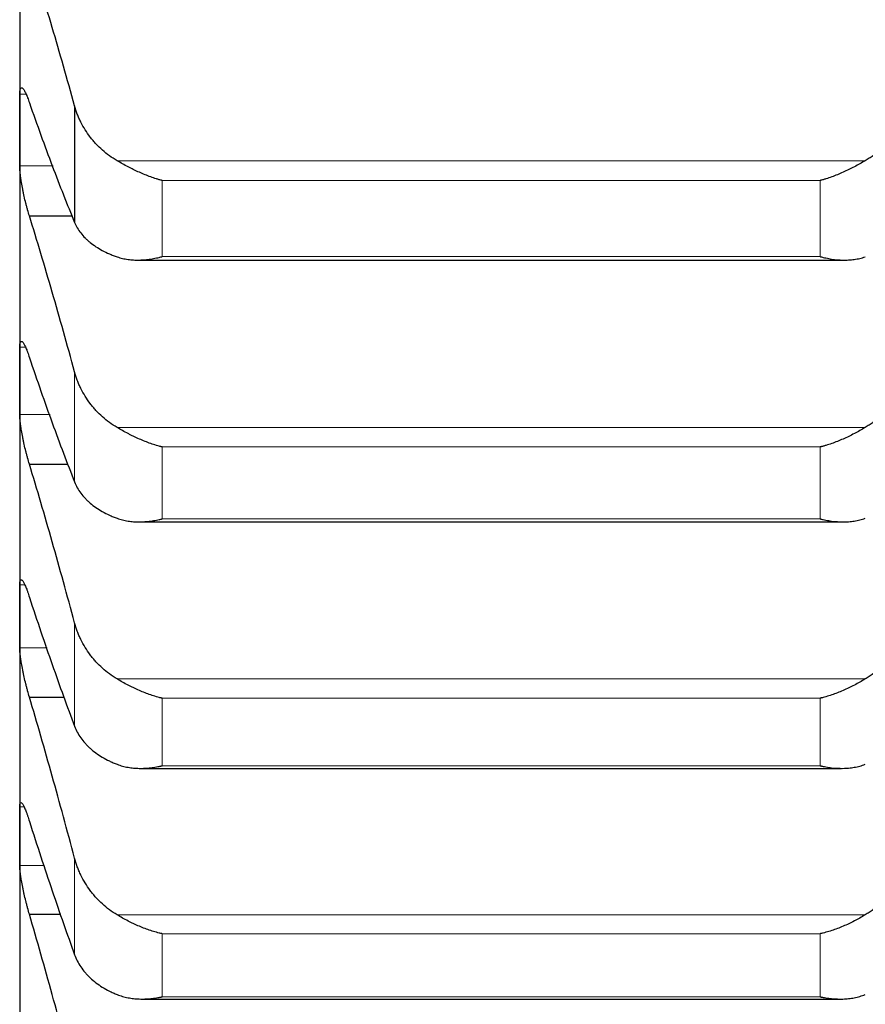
# Model space of a CAD drawing. Header units: inches. Extents: x 0 to 20790, y -12 to 14700.
# Tile 342 of 436: x 14115 to 14162, y 9417 to 9472. Entities that reach past the tile are written whole.
import ezdxf

# ---------------------------------------------------------------- set-up
doc = ezdxf.new("R2010")
doc.units = ezdxf.units.IN
doc.layers.add('1', color=7, linetype='Continuous', true_color=0xffffff)
doc.layers.add('254', color=7, linetype='Continuous', true_color=0xffffff)
doc.styles.add('latin_extended', font='simplex.shx')
doc.dimstyles.get("Standard").update_dxf_attribs({"dimtxt": 0.18, "dimasz": 0.18, "dimexe": 0.18, "dimexo": 0.0625, "dimgap": 0.09, "dimtad": 0, "dimtih": 1, "dimtoh": 1, "dimdec": 4, "dimzin": 0, "dimdsep": 46, "dimtxsty": 'Standard', "dimcen": 0.09, "dimadec": 0, "dimazin": 0, "dimtfac": 1, "dimtdec": 4, "dimtofl": 0, "dimtmove": 0, "dimatfit": 3, "dimfxl": 1, "dimtolj": 1, "dimtzin": 0, "dimarcsym": 0})

# ---------------------------------------------------------------- blocks, each defined once
blk = doc.blocks.new('_U5')
at = {"layer": '254', "color": 3, "linetype": 'Continuous', "lineweight": 13, "transparency": 16777216}
for p, q in [((14167.097, 9939.463), (14167.097, 8111.817)), ((14417.097, 9439.463), (14417.097, 8111.817)), ((14167.097, 8146.817), (13002.826, 8146.817)), ((14044.597, 8146.817), (13922.097, 8146.817)), ((14417.097, 8146.817), (14167.097, 8146.817)), ((14539.597, 8146.817), (14662.097, 8146.817))]:
    blk.add_line(p, q, dxfattribs=at)
at = {"layer": '254', "color": 3, "transparency": 16777216}
for points in [[(14044.597, 8126.4), (14044.597, 8167.233), (14167.097, 8146.817)], [(14539.597, 8167.233), (14539.597, 8126.4), (14417.097, 8146.817)]]:
    blk.add_solid(points, dxfattribs=at)
at = {"layer": 'Defpoints', "color": 0, "transparency": 16777216}
for p in [(14167.097, 9974.463), (14417.097, 9474.463), (14167.097, 8146.817)]:
    blk.add_point(p, dxfattribs=at)
at = {"layer": '254', "color": 2, "lineweight": 13, "transparency": 16777216, "insert": (13064.076, 8330.567), "char_height": 122.5, "attachment_point": 1, "style": 'latin_extended'}
blk.add_mtext('\\A1;250', dxfattribs=at)
blk = doc.blocks.new('_U6')
at = {"layer": '254', "color": 3, "linetype": 'Continuous', "lineweight": 13, "transparency": 16777216}
for p, q in [((14007.097, 9939.463), (14007.097, 8391.817)), ((14167.095, 9649.526), (14167.095, 8391.817)), ((14007.097, 8426.817), (12939.597, 8426.817)), ((13884.597, 8426.817), (13762.097, 8426.817)), ((14167.095, 8426.817), (14007.097, 8426.817)), ((14289.595, 8426.817), (14412.095, 8426.817))]:
    blk.add_line(p, q, dxfattribs=at)
at = {"layer": '254', "color": 3, "transparency": 16777216}
for points in [[(13884.597, 8406.4), (13884.597, 8447.233), (14007.097, 8426.817)], [(14289.595, 8447.233), (14289.595, 8406.4), (14167.095, 8426.817)]]:
    blk.add_solid(points, dxfattribs=at)
at = {"layer": 'Defpoints', "color": 0, "transparency": 16777216}
for p in [(14007.097, 9974.463), (14167.095, 9684.526), (14007.097, 8426.817)]:
    blk.add_point(p, dxfattribs=at)
at = {"layer": '254', "color": 2, "lineweight": 13, "transparency": 16777216, "insert": (13000.847, 8814.733), "char_height": 122.5, "attachment_point": 1, "style": 'latin_extended'}
blk.add_mtext('\\A1;\\C2;Flywheel\\P\\C2;90-240', dxfattribs=at)

msp = doc.modelspace()

# ---------------------------------------------------------------- linework, layer by layer
at = {"layer": '1', "color": 2, "linetype": 'Continuous', "lineweight": 25}
for p, q in [((14115.097, 9480.219), (14115.097, 9465.572)), ((14118.123, 9466.906), (14118.123, 9460.475)), ((14115.097, 9465.572), (14115.097, 9451.74)), ((14115.635, 9460.831), (14117.989, 9460.831)), ((14121.604, 9458.397), (14160.583, 9458.397)), ((14115.097, 9451.74), (14115.097, 9438.744)), ((14115.635, 9447.136), (14117.767, 9447.136)), ((14121.677, 9443.95), (14160.497, 9443.95)), ((14115.097, 9438.744), (14115.097, 9426.607)), ((14115.635, 9434.284), (14117.561, 9434.284)), ((14121.761, 9430.351), (14160.41, 9430.351)), ((14115.097, 9426.607), (14115.097, 9415.347)), ((14115.635, 9422.298), (14117.369, 9422.298)), ((14121.847, 9417.622), (14160.322, 9417.622))]:
    msp.add_line(p, q, dxfattribs=at)
at = {"layer": '1', "color": 110, "linetype": 'Continuous', "lineweight": 13}
for p, q in [((14115.1, 9467.542), (14115.449, 9467.542)), ((14120.466, 9463.878), (14161.729, 9463.878)), ((14115.1, 9463.602), (14116.942, 9463.602)), ((14122.953, 9462.785), (14159.241, 9462.785)), ((14122.953, 9462.785), (14122.953, 9458.586)), ((14159.241, 9462.785), (14159.241, 9458.586)), ((14122.953, 9458.586), (14159.241, 9458.586)), ((14115.1, 9453.595), (14115.409, 9453.595)), ((14118.123, 9452.226), (14118.123, 9446.153)), ((14115.1, 9449.884), (14116.769, 9449.884)), ((14120.466, 9449.159), (14161.729, 9449.159)), ((14122.953, 9448.082), (14159.241, 9448.082)), ((14122.953, 9448.082), (14122.953, 9444.116)), ((14159.241, 9448.082), (14159.241, 9444.116)), ((14122.953, 9444.116), (14159.241, 9444.116)), ((14115.1, 9440.483), (14115.373, 9440.483)), ((14118.123, 9438.382), (14118.123, 9432.676)), ((14115.1, 9437.006), (14116.608, 9437.006)), ((14120.466, 9435.282), (14161.729, 9435.282)), ((14122.953, 9434.222), (14159.241, 9434.222)), ((14122.953, 9434.222), (14122.953, 9430.496)), ((14159.241, 9434.222), (14159.241, 9430.496)), ((14122.953, 9430.496), (14159.241, 9430.496)), ((14115.1, 9428.225), (14115.341, 9428.225)), ((14118.123, 9425.397), (14118.123, 9420.068)), ((14115.1, 9424.989), (14116.457, 9424.989)), ((14120.466, 9422.268), (14161.729, 9422.268)), ((14122.953, 9421.227), (14159.241, 9421.227)), ((14122.953, 9421.227), (14122.953, 9417.747)), ((14159.241, 9421.227), (14159.241, 9417.747)), ((14122.953, 9417.747), (14159.241, 9417.747))]:
    msp.add_line(p, q, dxfattribs=at)
at = {"layer": '1', "color": 2, "linetype": 'Continuous', "lineweight": 25}
for points in [[(14118.123, 9466.906), (14117.92, 9467.646), (14117.51, 9469.108), (14116.891, 9471.246), (14116.266, 9473.33), (14115.846, 9474.682), (14115.635, 9475.35)], [(14115.097, 9465.572), (14115.097, 9466.228), (14115.098, 9466.885), (14115.1, 9467.542)], [(14115.635, 9467.063), (14115.846, 9466.457), (14116.266, 9465.275), (14116.891, 9463.585), (14117.51, 9461.98), (14117.92, 9460.967), (14118.123, 9460.475)], [(14115.1, 9463.602), (14115.098, 9464.259), (14115.097, 9464.915), (14115.097, 9465.572)], [(14118.123, 9452.226), (14117.92, 9452.977), (14117.51, 9454.461), (14116.891, 9456.638), (14116.266, 9458.764), (14115.846, 9460.148), (14115.635, 9460.831)], [(14115.097, 9451.74), (14115.097, 9452.358), (14115.098, 9452.977), (14115.1, 9453.595)], [(14115.635, 9453.006), (14115.846, 9452.38), (14116.266, 9451.157), (14116.891, 9449.403), (14117.51, 9447.73), (14117.92, 9446.669), (14118.123, 9446.153)], [(14115.1, 9449.884), (14115.098, 9450.503), (14115.097, 9451.121), (14115.097, 9451.74)], [(14118.123, 9438.382), (14117.92, 9439.142), (14117.51, 9440.647), (14116.891, 9442.859), (14116.266, 9445.024), (14115.846, 9446.437), (14115.635, 9447.136)], [(14115.097, 9438.744), (14115.097, 9439.324), (14115.098, 9439.903), (14115.1, 9440.483)], [(14115.635, 9439.784), (14115.846, 9439.14), (14116.266, 9437.877), (14116.891, 9436.062), (14117.51, 9434.323), (14117.92, 9433.217), (14118.123, 9432.676)], [(14115.1, 9437.006), (14115.098, 9437.586), (14115.097, 9438.165), (14115.097, 9438.744)], [(14118.123, 9425.397), (14117.92, 9426.165), (14117.51, 9427.688), (14116.891, 9429.931), (14116.266, 9432.132), (14115.846, 9433.572), (14115.635, 9434.284)], [(14115.097, 9426.607), (14115.097, 9427.147), (14115.098, 9427.686), (14115.1, 9428.225)], [(14115.635, 9427.418), (14115.846, 9426.756), (14116.266, 9425.457), (14116.891, 9423.582), (14117.51, 9421.782), (14117.92, 9420.631), (14118.123, 9420.068)], [(14115.1, 9424.989), (14115.098, 9425.528), (14115.097, 9426.068), (14115.097, 9426.607)], [(14118.123, 9413.291), (14117.92, 9414.066), (14117.51, 9415.605), (14116.891, 9417.875), (14116.266, 9420.108), (14115.846, 9421.572), (14115.635, 9422.298)]]:
    msp.add_open_spline(points, degree=3, dxfattribs=at)
for points, knots in [([(14115.1, 9467.542), (14115.1, 9467.58), (14115.102, 9467.65), (14115.11, 9467.738), (14115.119, 9467.785), (14115.127, 9467.816), (14115.13, 9467.825), (14115.136, 9467.842), (14115.139, 9467.85), (14115.157, 9467.885), (14115.173, 9467.9), (14115.198, 9467.903), (14115.203, 9467.903), (14115.211, 9467.901), (14115.214, 9467.9), (14115.22, 9467.898), (14115.234, 9467.893), (14115.26, 9467.874), (14115.286, 9467.845), (14115.313, 9467.809), (14115.327, 9467.789), (14115.371, 9467.717), (14115.402, 9467.659), (14115.449, 9467.556), (14115.465, 9467.519), (14115.49, 9467.46), (14115.499, 9467.439), (14115.515, 9467.397), (14115.524, 9467.375), (14115.566, 9467.265), (14115.6, 9467.168), (14115.635, 9467.063)], [0, 0, 0, 0, 0.0625, 0.125, 0.1875, 0.1875, 0.21875, 0.21875, 0.25, 0.25, 0.375, 0.375, 0.40625, 0.40625, 0.421875, 0.421875, 0.4375, 0.5, 0.5625, 0.5625, 0.625, 0.625, 0.75, 0.75, 0.8125, 0.8125, 0.84375, 0.84375, 0.875, 0.875, 1, 1, 1, 1]), ([(14120.466, 9463.878), (14120.32, 9463.963), (14120.18, 9464.055), (14119.911, 9464.249), (14119.653, 9464.456), (14119.417, 9464.686), (14119.276, 9464.836), (14119.249, 9464.867), (14119.194, 9464.929), (14119.167, 9464.96), (14119.086, 9465.055), (14119.035, 9465.119), (14118.885, 9465.313), (14118.792, 9465.447), (14118.621, 9465.721), (14118.542, 9465.862), (14118.434, 9466.078), (14118.399, 9466.15), (14118.35, 9466.261), (14118.335, 9466.298), (14118.304, 9466.373), (14118.289, 9466.41), (14118.216, 9466.599), (14118.166, 9466.751), (14118.123, 9466.906)], [0, 0, 0, 0, 0.125, 0.125, 0.25, 0.375, 0.375, 0.40625, 0.40625, 0.4375, 0.4375, 0.5, 0.5, 0.625, 0.625, 0.75, 0.75, 0.8125, 0.8125, 0.84375, 0.84375, 0.875, 0.875, 1, 1, 1, 1]), ([(14164.071, 9466.906), (14164.028, 9466.751), (14163.978, 9466.599), (14163.864, 9466.301), (14163.735, 9466.008), (14163.577, 9465.727), (14163.448, 9465.52), (14163.403, 9465.451), (14163.332, 9465.35), (14163.309, 9465.317), (14163.26, 9465.25), (14163.236, 9465.217), (14163.111, 9465.055), (14162.899, 9464.805), (14162.664, 9464.575), (14162.417, 9464.357), (14162.288, 9464.252), (14162.118, 9464.129), (14162.083, 9464.105), (14162.014, 9464.057), (14161.909, 9463.987), (14161.802, 9463.921), (14161.729, 9463.878)], [0, 0, 0, 0, 0.125, 0.125, 0.25, 0.375, 0.375, 0.4375, 0.4375, 0.46875, 0.46875, 0.5, 0.5, 0.625, 0.75, 0.75, 0.875, 0.875, 0.90625, 0.90625, 0.9375, 1, 1, 1, 1]), ([(14122.953, 9462.785), (14122.95, 9462.786), (14122.947, 9462.787), (14122.94, 9462.789), (14122.937, 9462.79), (14122.927, 9462.792), (14122.907, 9462.798), (14122.86, 9462.81), (14122.768, 9462.837), (14122.689, 9462.861), (14122.531, 9462.911), (14122.426, 9462.946), (14122.112, 9463.06), (14121.904, 9463.145), (14121.593, 9463.284), (14121.489, 9463.332), (14121.334, 9463.408), (14121.282, 9463.434), (14121.178, 9463.486), (14121.126, 9463.513), (14120.971, 9463.594), (14120.869, 9463.649), (14120.666, 9463.762), (14120.566, 9463.82), (14120.466, 9463.878)], [0, 0, 0, 0, 0.003906, 0.003906, 0.007812, 0.007812, 0.015625, 0.03125, 0.0625, 0.125, 0.125, 0.25, 0.25, 0.5, 0.5, 0.625, 0.625, 0.6875, 0.6875, 0.75, 0.75, 0.875, 0.875, 1, 1, 1, 1]), ([(14161.729, 9463.878), (14161.629, 9463.82), (14161.529, 9463.763), (14161.328, 9463.651), (14161.226, 9463.596), (14161.023, 9463.489), (14160.92, 9463.437), (14160.713, 9463.336), (14160.609, 9463.287), (14160.399, 9463.193), (14160.294, 9463.148), (14160.085, 9463.063), (14159.98, 9463.023), (14159.769, 9462.946), (14159.664, 9462.911), (14159.506, 9462.861), (14159.427, 9462.837), (14159.334, 9462.81), (14159.288, 9462.798), (14159.268, 9462.792), (14159.255, 9462.789), (14159.248, 9462.787), (14159.241, 9462.785)], [0, 0, 0, 0, 0.125, 0.125, 0.25, 0.25, 0.375, 0.375, 0.5, 0.5, 0.625, 0.625, 0.75, 0.75, 0.875, 0.875, 0.9375, 0.96875, 0.984375, 0.992187, 0.992187, 1, 1, 1, 1]), ([(14115.635, 9460.831), (14115.6, 9460.938), (14115.566, 9461.049), (14115.516, 9461.225), (14115.499, 9461.285), (14115.475, 9461.376), (14115.466, 9461.407), (14115.45, 9461.469), (14115.442, 9461.501), (14115.402, 9461.658), (14115.371, 9461.786), (14115.328, 9461.979), (14115.314, 9462.043), (14115.293, 9462.141), (14115.287, 9462.174), (14115.274, 9462.238), (14115.267, 9462.271), (14115.236, 9462.431), (14115.214, 9462.556), (14115.189, 9462.708), (14115.184, 9462.739), (14115.175, 9462.799), (14115.17, 9462.829), (14115.158, 9462.918), (14115.15, 9462.975), (14115.129, 9463.141), (14115.118, 9463.245), (14115.109, 9463.366), (14115.108, 9463.39), (14115.105, 9463.435), (14115.104, 9463.458), (14115.101, 9463.523), (14115.1, 9463.564), (14115.1, 9463.602)], [0, 0, 0, 0, 0.125, 0.125, 0.1875, 0.1875, 0.21875, 0.21875, 0.25, 0.25, 0.375, 0.375, 0.4375, 0.4375, 0.46875, 0.46875, 0.5, 0.5, 0.625, 0.625, 0.65625, 0.65625, 0.6875, 0.6875, 0.75, 0.75, 0.875, 0.875, 0.90625, 0.90625, 0.9375, 0.9375, 1, 1, 1, 1]), ([(14118.123, 9460.475), (14118.166, 9460.372), (14118.216, 9460.272), (14118.331, 9460.077), (14118.46, 9459.887), (14118.617, 9459.708), (14118.747, 9459.577), (14118.792, 9459.534), (14118.862, 9459.47), (14118.886, 9459.449), (14118.934, 9459.408), (14118.959, 9459.387), (14119.084, 9459.286), (14119.295, 9459.131), (14119.53, 9458.992), (14119.777, 9458.859), (14119.907, 9458.796), (14120.077, 9458.723), (14120.111, 9458.708), (14120.18, 9458.68), (14120.285, 9458.638), (14120.393, 9458.598), (14120.466, 9458.573)], [0, 0, 0, 0, 0.125, 0.125, 0.25, 0.375, 0.375, 0.4375, 0.4375, 0.46875, 0.46875, 0.5, 0.5, 0.625, 0.75, 0.75, 0.875, 0.875, 0.90625, 0.90625, 0.9375, 1, 1, 1, 1]), ([(14120.466, 9458.573), (14120.565, 9458.539), (14120.666, 9458.51), (14120.867, 9458.463), (14120.968, 9458.445), (14121.172, 9458.417), (14121.275, 9458.408), (14121.481, 9458.397), (14121.585, 9458.396), (14121.795, 9458.4), (14121.9, 9458.406), (14122.11, 9458.425), (14122.215, 9458.438), (14122.425, 9458.47), (14122.53, 9458.489), (14122.689, 9458.522), (14122.768, 9458.54), (14122.86, 9458.562), (14122.907, 9458.574), (14122.927, 9458.579), (14122.94, 9458.582), (14122.947, 9458.584), (14122.953, 9458.586)], [0, 0, 0, 0, 0.125, 0.125, 0.25, 0.25, 0.375, 0.375, 0.5, 0.5, 0.625, 0.625, 0.75, 0.75, 0.875, 0.875, 0.9375, 0.96875, 0.984375, 0.992187, 0.992187, 1, 1, 1, 1]), ([(14159.241, 9458.586), (14159.245, 9458.585), (14159.248, 9458.584), (14159.254, 9458.582), (14159.258, 9458.582), (14159.268, 9458.579), (14159.288, 9458.574), (14159.334, 9458.562), (14159.427, 9458.54), (14159.506, 9458.522), (14159.664, 9458.489), (14159.769, 9458.47), (14160.083, 9458.423), (14160.291, 9458.403), (14160.602, 9458.396), (14160.705, 9458.397), (14160.861, 9458.405), (14160.913, 9458.408), (14161.016, 9458.418), (14161.068, 9458.424), (14161.223, 9458.445), (14161.325, 9458.463), (14161.528, 9458.51), (14161.629, 9458.539), (14161.729, 9458.573)], [0, 0, 0, 0, 0.003906, 0.003906, 0.007812, 0.007812, 0.015625, 0.03125, 0.0625, 0.125, 0.125, 0.25, 0.25, 0.5, 0.5, 0.625, 0.625, 0.6875, 0.6875, 0.75, 0.75, 0.875, 0.875, 1, 1, 1, 1]), ([(14115.1, 9453.595), (14115.1, 9453.631), (14115.102, 9453.697), (14115.11, 9453.778), (14115.119, 9453.82), (14115.127, 9453.846), (14115.13, 9453.855), (14115.136, 9453.869), (14115.139, 9453.876), (14115.157, 9453.904), (14115.173, 9453.914), (14115.198, 9453.91), (14115.203, 9453.909), (14115.211, 9453.905), (14115.214, 9453.904), (14115.22, 9453.901), (14115.234, 9453.892), (14115.26, 9453.867), (14115.286, 9453.833), (14115.313, 9453.792), (14115.327, 9453.769), (14115.371, 9453.691), (14115.402, 9453.628), (14115.449, 9453.518), (14115.465, 9453.479), (14115.49, 9453.417), (14115.499, 9453.396), (14115.515, 9453.352), (14115.524, 9453.329), (14115.566, 9453.214), (14115.6, 9453.114), (14115.635, 9453.006)], [0, 0, 0, 0, 0.0625, 0.125, 0.1875, 0.1875, 0.21875, 0.21875, 0.25, 0.25, 0.375, 0.375, 0.40625, 0.40625, 0.421875, 0.421875, 0.4375, 0.5, 0.5625, 0.5625, 0.625, 0.625, 0.75, 0.75, 0.8125, 0.8125, 0.84375, 0.84375, 0.875, 0.875, 1, 1, 1, 1]), ([(14120.466, 9449.159), (14120.32, 9449.245), (14120.18, 9449.338), (14119.911, 9449.535), (14119.653, 9449.744), (14119.417, 9449.976), (14119.276, 9450.129), (14119.249, 9450.16), (14119.194, 9450.222), (14119.167, 9450.254), (14119.086, 9450.35), (14119.035, 9450.415), (14118.885, 9450.612), (14118.792, 9450.747), (14118.621, 9451.025), (14118.542, 9451.167), (14118.434, 9451.386), (14118.399, 9451.46), (14118.35, 9451.572), (14118.335, 9451.61), (14118.304, 9451.685), (14118.289, 9451.723), (14118.216, 9451.914), (14118.166, 9452.069), (14118.123, 9452.226)], [0, 0, 0, 0, 0.125, 0.125, 0.25, 0.375, 0.375, 0.40625, 0.40625, 0.4375, 0.4375, 0.5, 0.5, 0.625, 0.625, 0.75, 0.75, 0.8125, 0.8125, 0.84375, 0.84375, 0.875, 0.875, 1, 1, 1, 1]), ([(14164.071, 9452.226), (14164.028, 9452.069), (14163.978, 9451.915), (14163.864, 9451.613), (14163.735, 9451.316), (14163.577, 9451.03), (14163.448, 9450.821), (14163.403, 9450.752), (14163.332, 9450.649), (14163.309, 9450.615), (14163.26, 9450.548), (14163.236, 9450.515), (14163.111, 9450.35), (14162.899, 9450.097), (14162.664, 9449.865), (14162.417, 9449.643), (14162.288, 9449.538), (14162.118, 9449.414), (14162.083, 9449.389), (14162.014, 9449.341), (14161.909, 9449.27), (14161.802, 9449.202), (14161.729, 9449.159)], [0, 0, 0, 0, 0.125, 0.125, 0.25, 0.375, 0.375, 0.4375, 0.4375, 0.46875, 0.46875, 0.5, 0.5, 0.625, 0.75, 0.75, 0.875, 0.875, 0.90625, 0.90625, 0.9375, 1, 1, 1, 1]), ([(14115.635, 9447.136), (14115.6, 9447.245), (14115.566, 9447.359), (14115.516, 9447.537), (14115.499, 9447.598), (14115.475, 9447.691), (14115.466, 9447.722), (14115.45, 9447.785), (14115.442, 9447.817), (14115.402, 9447.975), (14115.371, 9448.103), (14115.328, 9448.296), (14115.314, 9448.361), (14115.293, 9448.458), (14115.287, 9448.49), (14115.274, 9448.555), (14115.267, 9448.587), (14115.236, 9448.746), (14115.214, 9448.869), (14115.189, 9449.02), (14115.184, 9449.049), (14115.175, 9449.109), (14115.17, 9449.138), (14115.158, 9449.225), (14115.15, 9449.281), (14115.129, 9449.443), (14115.118, 9449.543), (14115.109, 9449.659), (14115.108, 9449.682), (14115.105, 9449.726), (14115.104, 9449.747), (14115.101, 9449.809), (14115.1, 9449.848), (14115.1, 9449.884)], [0, 0, 0, 0, 0.125, 0.125, 0.1875, 0.1875, 0.21875, 0.21875, 0.25, 0.25, 0.375, 0.375, 0.4375, 0.4375, 0.46875, 0.46875, 0.5, 0.5, 0.625, 0.625, 0.65625, 0.65625, 0.6875, 0.6875, 0.75, 0.75, 0.875, 0.875, 0.90625, 0.90625, 0.9375, 0.9375, 1, 1, 1, 1]), ([(14122.953, 9448.082), (14122.95, 9448.083), (14122.947, 9448.084), (14122.94, 9448.085), (14122.937, 9448.086), (14122.927, 9448.089), (14122.907, 9448.094), (14122.86, 9448.106), (14122.768, 9448.131), (14122.689, 9448.154), (14122.531, 9448.202), (14122.426, 9448.236), (14122.112, 9448.346), (14121.904, 9448.429), (14121.593, 9448.566), (14121.489, 9448.614), (14121.334, 9448.689), (14121.282, 9448.714), (14121.178, 9448.766), (14121.126, 9448.793), (14120.971, 9448.874), (14120.869, 9448.929), (14120.666, 9449.043), (14120.566, 9449.101), (14120.466, 9449.159)], [0, 0, 0, 0, 0.003906, 0.003906, 0.007813, 0.007813, 0.015625, 0.03125, 0.0625, 0.125, 0.125, 0.25, 0.25, 0.5, 0.5, 0.625, 0.625, 0.6875, 0.6875, 0.75, 0.75, 0.875, 0.875, 1, 1, 1, 1]), ([(14161.729, 9449.159), (14161.629, 9449.101), (14161.529, 9449.043), (14161.328, 9448.93), (14161.226, 9448.876), (14161.023, 9448.769), (14160.92, 9448.717), (14160.713, 9448.617), (14160.609, 9448.569), (14160.399, 9448.477), (14160.294, 9448.433), (14160.085, 9448.349), (14159.98, 9448.31), (14159.769, 9448.236), (14159.664, 9448.202), (14159.506, 9448.154), (14159.427, 9448.131), (14159.334, 9448.106), (14159.288, 9448.094), (14159.268, 9448.089), (14159.255, 9448.085), (14159.248, 9448.084), (14159.241, 9448.082)], [0, 0, 0, 0, 0.125, 0.125, 0.25, 0.25, 0.375, 0.375, 0.5, 0.5, 0.625, 0.625, 0.75, 0.75, 0.875, 0.875, 0.9375, 0.96875, 0.984375, 0.992188, 0.992188, 1, 1, 1, 1]), ([(14118.123, 9446.153), (14118.166, 9446.045), (14118.216, 9445.939), (14118.331, 9445.735), (14118.46, 9445.535), (14118.617, 9445.346), (14118.747, 9445.208), (14118.792, 9445.163), (14118.862, 9445.096), (14118.886, 9445.074), (14118.934, 9445.03), (14118.959, 9445.009), (14119.084, 9444.902), (14119.295, 9444.739), (14119.53, 9444.592), (14119.777, 9444.452), (14119.907, 9444.386), (14120.077, 9444.308), (14120.111, 9444.292), (14120.18, 9444.262), (14120.285, 9444.218), (14120.393, 9444.176), (14120.466, 9444.15)], [0, 0, 0, 0, 0.125, 0.125, 0.25, 0.375, 0.375, 0.4375, 0.4375, 0.46875, 0.46875, 0.5, 0.5, 0.625, 0.75, 0.75, 0.875, 0.875, 0.90625, 0.90625, 0.9375, 1, 1, 1, 1]), ([(14120.466, 9444.15), (14120.565, 9444.113), (14120.666, 9444.083), (14120.867, 9444.032), (14120.968, 9444.012), (14121.172, 9443.98), (14121.275, 9443.968), (14121.481, 9443.953), (14121.585, 9443.95), (14121.795, 9443.951), (14121.9, 9443.955), (14122.11, 9443.97), (14122.215, 9443.981), (14122.425, 9444.009), (14122.53, 9444.026), (14122.689, 9444.057), (14122.768, 9444.073), (14122.86, 9444.094), (14122.907, 9444.105), (14122.927, 9444.11), (14122.94, 9444.113), (14122.947, 9444.115), (14122.953, 9444.116)], [0, 0, 0, 0, 0.125, 0.125, 0.25, 0.25, 0.375, 0.375, 0.5, 0.5, 0.625, 0.625, 0.75, 0.75, 0.875, 0.875, 0.9375, 0.96875, 0.984375, 0.992188, 0.992188, 1, 1, 1, 1]), ([(14159.241, 9444.116), (14159.245, 9444.115), (14159.248, 9444.115), (14159.254, 9444.113), (14159.258, 9444.112), (14159.268, 9444.11), (14159.288, 9444.105), (14159.334, 9444.094), (14159.427, 9444.073), (14159.506, 9444.057), (14159.664, 9444.026), (14159.769, 9444.009), (14160.083, 9443.967), (14160.291, 9443.951), (14160.602, 9443.95), (14160.705, 9443.953), (14160.861, 9443.964), (14160.913, 9443.968), (14161.016, 9443.98), (14161.068, 9443.987), (14161.223, 9444.011), (14161.325, 9444.031), (14161.528, 9444.083), (14161.629, 9444.113), (14161.729, 9444.15)], [0, 0, 0, 0, 0.003906, 0.003906, 0.007812, 0.007812, 0.015625, 0.03125, 0.0625, 0.125, 0.125, 0.25, 0.25, 0.5, 0.5, 0.625, 0.625, 0.6875, 0.6875, 0.75, 0.75, 0.875, 0.875, 1, 1, 1, 1]), ([(14115.1, 9440.483), (14115.1, 9440.516), (14115.102, 9440.578), (14115.11, 9440.651), (14115.119, 9440.688), (14115.127, 9440.711), (14115.13, 9440.718), (14115.136, 9440.73), (14115.139, 9440.735), (14115.157, 9440.757), (14115.173, 9440.762), (14115.198, 9440.751), (14115.203, 9440.748), (14115.211, 9440.743), (14115.214, 9440.741), (14115.22, 9440.736), (14115.234, 9440.724), (14115.26, 9440.693), (14115.286, 9440.654), (14115.313, 9440.609), (14115.327, 9440.584), (14115.371, 9440.498), (14115.402, 9440.431), (14115.449, 9440.315), (14115.465, 9440.274), (14115.49, 9440.209), (14115.499, 9440.187), (14115.515, 9440.141), (14115.524, 9440.117), (14115.566, 9439.998), (14115.6, 9439.894), (14115.635, 9439.784)], [0, 0, 0, 0, 0.0625, 0.125, 0.1875, 0.1875, 0.21875, 0.21875, 0.25, 0.25, 0.375, 0.375, 0.40625, 0.40625, 0.421875, 0.421875, 0.4375, 0.5, 0.5625, 0.5625, 0.625, 0.625, 0.75, 0.75, 0.8125, 0.8125, 0.84375, 0.84375, 0.875, 0.875, 1, 1, 1, 1]), ([(14120.466, 9435.282), (14120.32, 9435.369), (14120.18, 9435.462), (14119.911, 9435.661), (14119.653, 9435.872), (14119.417, 9436.107), (14119.276, 9436.261), (14119.249, 9436.292), (14119.194, 9436.356), (14119.167, 9436.388), (14119.086, 9436.484), (14119.035, 9436.55), (14118.885, 9436.749), (14118.792, 9436.886), (14118.621, 9437.167), (14118.542, 9437.311), (14118.434, 9437.532), (14118.399, 9437.607), (14118.35, 9437.72), (14118.335, 9437.758), (14118.304, 9437.835), (14118.289, 9437.873), (14118.216, 9438.067), (14118.166, 9438.223), (14118.123, 9438.382)], [0, 0, 0, 0, 0.125, 0.125, 0.25, 0.375, 0.375, 0.40625, 0.40625, 0.4375, 0.4375, 0.5, 0.5, 0.625, 0.625, 0.75, 0.75, 0.8125, 0.8125, 0.84375, 0.84375, 0.875, 0.875, 1, 1, 1, 1]), ([(14164.071, 9438.382), (14164.028, 9438.223), (14163.978, 9438.067), (14163.864, 9437.761), (14163.735, 9437.461), (14163.577, 9437.172), (14163.448, 9436.96), (14163.403, 9436.891), (14163.332, 9436.787), (14163.309, 9436.753), (14163.26, 9436.685), (14163.236, 9436.651), (14163.111, 9436.485), (14162.899, 9436.229), (14162.664, 9435.994), (14162.417, 9435.771), (14162.288, 9435.664), (14162.118, 9435.539), (14162.083, 9435.514), (14162.014, 9435.465), (14161.909, 9435.393), (14161.802, 9435.325), (14161.729, 9435.282)], [0, 0, 0, 0, 0.125, 0.125, 0.25, 0.375, 0.375, 0.4375, 0.4375, 0.46875, 0.46875, 0.5, 0.5, 0.625, 0.75, 0.75, 0.875, 0.875, 0.90625, 0.90625, 0.9375, 1, 1, 1, 1]), ([(14115.635, 9434.284), (14115.6, 9434.396), (14115.566, 9434.513), (14115.516, 9434.694), (14115.499, 9434.755), (14115.475, 9434.849), (14115.466, 9434.88), (14115.45, 9434.944), (14115.442, 9434.976), (14115.402, 9435.135), (14115.371, 9435.264), (14115.328, 9435.456), (14115.314, 9435.521), (14115.293, 9435.617), (14115.287, 9435.65), (14115.274, 9435.713), (14115.267, 9435.745), (14115.236, 9435.903), (14115.214, 9436.025), (14115.189, 9436.172), (14115.184, 9436.201), (14115.175, 9436.259), (14115.17, 9436.288), (14115.158, 9436.373), (14115.15, 9436.428), (14115.129, 9436.585), (14115.118, 9436.682), (14115.109, 9436.793), (14115.108, 9436.815), (14115.105, 9436.857), (14115.104, 9436.877), (14115.101, 9436.936), (14115.1, 9436.972), (14115.1, 9437.006)], [0, 0, 0, 0, 0.125, 0.125, 0.1875, 0.1875, 0.21875, 0.21875, 0.25, 0.25, 0.375, 0.375, 0.4375, 0.4375, 0.46875, 0.46875, 0.5, 0.5, 0.625, 0.625, 0.65625, 0.65625, 0.6875, 0.6875, 0.75, 0.75, 0.875, 0.875, 0.90625, 0.90625, 0.9375, 0.9375, 1, 1, 1, 1]), ([(14122.953, 9434.222), (14122.95, 9434.222), (14122.947, 9434.223), (14122.94, 9434.225), (14122.937, 9434.226), (14122.927, 9434.228), (14122.907, 9434.233), (14122.86, 9434.244), (14122.768, 9434.268), (14122.583, 9434.319), (14122.426, 9434.368), (14122.112, 9434.475), (14121.904, 9434.555), (14121.593, 9434.69), (14121.489, 9434.737), (14121.334, 9434.811), (14121.282, 9434.837), (14121.178, 9434.888), (14121.126, 9434.915), (14120.971, 9434.995), (14120.869, 9435.051), (14120.666, 9435.164), (14120.566, 9435.223), (14120.466, 9435.282)], [0, 0, 0, 0, 0.003906, 0.003906, 0.007813, 0.007813, 0.015625, 0.03125, 0.0625, 0.125, 0.25, 0.25, 0.5, 0.5, 0.625, 0.625, 0.6875, 0.6875, 0.75, 0.75, 0.875, 0.875, 1, 1, 1, 1]), ([(14161.729, 9435.282), (14161.629, 9435.223), (14161.529, 9435.165), (14161.328, 9435.052), (14161.226, 9434.997), (14161.023, 9434.891), (14160.92, 9434.84), (14160.713, 9434.741), (14160.609, 9434.693), (14160.399, 9434.602), (14160.294, 9434.559), (14160.085, 9434.478), (14159.98, 9434.44), (14159.769, 9434.369), (14159.664, 9434.336), (14159.506, 9434.29), (14159.427, 9434.268), (14159.334, 9434.244), (14159.288, 9434.233), (14159.268, 9434.228), (14159.255, 9434.225), (14159.248, 9434.223), (14159.241, 9434.222)], [0, 0, 0, 0, 0.125, 0.125, 0.25, 0.25, 0.375, 0.375, 0.5, 0.5, 0.625, 0.625, 0.75, 0.75, 0.875, 0.875, 0.9375, 0.96875, 0.984375, 0.992187, 0.992187, 1, 1, 1, 1]), ([(14118.123, 9432.676), (14118.166, 9432.564), (14118.216, 9432.454), (14118.331, 9432.239), (14118.46, 9432.03), (14118.617, 9431.832), (14118.747, 9431.688), (14118.792, 9431.64), (14118.862, 9431.57), (14118.886, 9431.547), (14118.934, 9431.501), (14118.959, 9431.478), (14119.084, 9431.366), (14119.295, 9431.195), (14119.53, 9431.04), (14119.777, 9430.893), (14119.907, 9430.824), (14120.077, 9430.742), (14120.111, 9430.726), (14120.18, 9430.694), (14120.285, 9430.647), (14120.393, 9430.603), (14120.466, 9430.575)], [0, 0, 0, 0, 0.125, 0.125, 0.25, 0.375, 0.375, 0.4375, 0.4375, 0.46875, 0.46875, 0.5, 0.5, 0.625, 0.75, 0.75, 0.875, 0.875, 0.90625, 0.90625, 0.9375, 1, 1, 1, 1]), ([(14120.466, 9430.575), (14120.565, 9430.537), (14120.666, 9430.505), (14120.867, 9430.45), (14120.968, 9430.427), (14121.172, 9430.391), (14121.275, 9430.378), (14121.481, 9430.359), (14121.585, 9430.353), (14121.795, 9430.35), (14121.9, 9430.352), (14122.11, 9430.363), (14122.215, 9430.373), (14122.425, 9430.397), (14122.53, 9430.413), (14122.689, 9430.44), (14122.768, 9430.456), (14122.86, 9430.475), (14122.907, 9430.485), (14122.927, 9430.49), (14122.94, 9430.493), (14122.947, 9430.494), (14122.953, 9430.496)], [0, 0, 0, 0, 0.125, 0.125, 0.25, 0.25, 0.375, 0.375, 0.5, 0.5, 0.625, 0.625, 0.75, 0.75, 0.875, 0.875, 0.9375, 0.96875, 0.984375, 0.992188, 0.992188, 1, 1, 1, 1]), ([(14159.241, 9430.496), (14159.245, 9430.495), (14159.248, 9430.494), (14159.254, 9430.493), (14159.258, 9430.492), (14159.268, 9430.49), (14159.288, 9430.485), (14159.334, 9430.475), (14159.427, 9430.456), (14159.506, 9430.44), (14159.664, 9430.413), (14159.769, 9430.397), (14160.083, 9430.36), (14160.291, 9430.349), (14160.602, 9430.353), (14160.705, 9430.358), (14160.861, 9430.372), (14160.913, 9430.378), (14161.016, 9430.392), (14161.068, 9430.4), (14161.223, 9430.427), (14161.325, 9430.449), (14161.528, 9430.504), (14161.629, 9430.537), (14161.729, 9430.575)], [0, 0, 0, 0, 0.003906, 0.003906, 0.007813, 0.007813, 0.015625, 0.03125, 0.0625, 0.125, 0.125, 0.25, 0.25, 0.5, 0.5, 0.625, 0.625, 0.6875, 0.6875, 0.75, 0.75, 0.875, 0.875, 1, 1, 1, 1]), ([(14115.1, 9428.225), (14115.1, 9428.257), (14115.102, 9428.313), (14115.11, 9428.379), (14115.119, 9428.411), (14115.127, 9428.43), (14115.13, 9428.436), (14115.136, 9428.445), (14115.139, 9428.449), (14115.157, 9428.464), (14115.173, 9428.464), (14115.198, 9428.447), (14115.203, 9428.443), (14115.211, 9428.435), (14115.214, 9428.433), (14115.22, 9428.427), (14115.234, 9428.411), (14115.26, 9428.375), (14115.286, 9428.331), (14115.313, 9428.281), (14115.327, 9428.253), (14115.371, 9428.161), (14115.402, 9428.089), (14115.449, 9427.967), (14115.465, 9427.924), (14115.49, 9427.856), (14115.499, 9427.833), (14115.515, 9427.785), (14115.524, 9427.761), (14115.566, 9427.637), (14115.6, 9427.531), (14115.635, 9427.418)], [0, 0, 0, 0, 0.0625, 0.125, 0.1875, 0.1875, 0.21875, 0.21875, 0.25, 0.25, 0.375, 0.375, 0.40625, 0.40625, 0.421875, 0.421875, 0.4375, 0.5, 0.5625, 0.5625, 0.625, 0.625, 0.75, 0.75, 0.8125, 0.8125, 0.84375, 0.84375, 0.875, 0.875, 1, 1, 1, 1]), ([(14120.466, 9422.268), (14120.32, 9422.356), (14120.18, 9422.45), (14119.911, 9422.65), (14119.653, 9422.863), (14119.417, 9423.1), (14119.276, 9423.255), (14119.249, 9423.287), (14119.194, 9423.351), (14119.167, 9423.383), (14119.086, 9423.481), (14119.035, 9423.547), (14118.885, 9423.748), (14118.792, 9423.886), (14118.621, 9424.169), (14118.542, 9424.315), (14118.434, 9424.538), (14118.399, 9424.614), (14118.35, 9424.728), (14118.335, 9424.767), (14118.304, 9424.844), (14118.289, 9424.883), (14118.216, 9425.078), (14118.166, 9425.236), (14118.123, 9425.397)], [0, 0, 0, 0, 0.125, 0.125, 0.25, 0.375, 0.375, 0.40625, 0.40625, 0.4375, 0.4375, 0.5, 0.5, 0.625, 0.625, 0.75, 0.75, 0.8125, 0.8125, 0.84375, 0.84375, 0.875, 0.875, 1, 1, 1, 1]), ([(14164.071, 9425.397), (14164.028, 9425.236), (14163.978, 9425.079), (14163.864, 9424.77), (14163.735, 9424.466), (14163.577, 9424.175), (14163.448, 9423.961), (14163.403, 9423.89), (14163.332, 9423.786), (14163.309, 9423.751), (14163.26, 9423.683), (14163.236, 9423.649), (14163.111, 9423.481), (14162.899, 9423.223), (14162.664, 9422.986), (14162.417, 9422.761), (14162.288, 9422.653), (14162.118, 9422.527), (14162.083, 9422.502), (14162.014, 9422.453), (14161.909, 9422.38), (14161.802, 9422.312), (14161.729, 9422.268)], [0, 0, 0, 0, 0.125, 0.125, 0.25, 0.375, 0.375, 0.4375, 0.4375, 0.46875, 0.46875, 0.5, 0.5, 0.625, 0.75, 0.75, 0.875, 0.875, 0.90625, 0.90625, 0.9375, 1, 1, 1, 1]), ([(14115.635, 9422.298), (14115.6, 9422.413), (14115.566, 9422.531), (14115.516, 9422.714), (14115.499, 9422.776), (14115.475, 9422.871), (14115.466, 9422.902), (14115.45, 9422.966), (14115.442, 9422.999), (14115.402, 9423.159), (14115.371, 9423.287), (14115.328, 9423.48), (14115.314, 9423.544), (14115.293, 9423.64), (14115.287, 9423.672), (14115.274, 9423.735), (14115.267, 9423.766), (14115.236, 9423.922), (14115.214, 9424.042), (14115.189, 9424.187), (14115.184, 9424.215), (14115.175, 9424.272), (14115.17, 9424.3), (14115.158, 9424.383), (14115.15, 9424.436), (14115.129, 9424.588), (14115.118, 9424.682), (14115.109, 9424.788), (14115.108, 9424.808), (14115.105, 9424.848), (14115.104, 9424.868), (14115.101, 9424.923), (14115.1, 9424.957), (14115.1, 9424.989)], [0, 0, 0, 0, 0.125, 0.125, 0.1875, 0.1875, 0.21875, 0.21875, 0.25, 0.25, 0.375, 0.375, 0.4375, 0.4375, 0.46875, 0.46875, 0.5, 0.5, 0.625, 0.625, 0.65625, 0.65625, 0.6875, 0.6875, 0.75, 0.75, 0.875, 0.875, 0.90625, 0.90625, 0.9375, 0.9375, 1, 1, 1, 1]), ([(14122.953, 9421.227), (14122.95, 9421.227), (14122.947, 9421.228), (14122.94, 9421.229), (14122.937, 9421.23), (14122.927, 9421.232), (14122.907, 9421.237), (14122.86, 9421.248), (14122.768, 9421.27), (14122.583, 9421.318), (14122.426, 9421.366), (14122.112, 9421.468), (14121.904, 9421.547), (14121.593, 9421.679), (14121.489, 9421.725), (14121.334, 9421.798), (14121.282, 9421.823), (14121.178, 9421.874), (14121.126, 9421.901), (14120.971, 9421.981), (14120.869, 9422.036), (14120.666, 9422.15), (14120.566, 9422.208), (14120.466, 9422.268)], [0, 0, 0, 0, 0.003906, 0.003906, 0.007813, 0.007813, 0.015625, 0.03125, 0.0625, 0.125, 0.25, 0.25, 0.5, 0.5, 0.625, 0.625, 0.6875, 0.6875, 0.75, 0.75, 0.875, 0.875, 1, 1, 1, 1]), ([(14161.729, 9422.268), (14161.629, 9422.208), (14161.529, 9422.15), (14161.328, 9422.037), (14161.226, 9421.982), (14161.023, 9421.877), (14160.92, 9421.826), (14160.713, 9421.729), (14160.609, 9421.682), (14160.399, 9421.593), (14160.294, 9421.551), (14160.085, 9421.472), (14159.98, 9421.435), (14159.769, 9421.366), (14159.664, 9421.334), (14159.506, 9421.291), (14159.427, 9421.27), (14159.334, 9421.248), (14159.288, 9421.237), (14159.268, 9421.232), (14159.255, 9421.229), (14159.248, 9421.228), (14159.241, 9421.227)], [0, 0, 0, 0, 0.125, 0.125, 0.25, 0.25, 0.375, 0.375, 0.5, 0.5, 0.625, 0.625, 0.75, 0.75, 0.875, 0.875, 0.9375, 0.96875, 0.984375, 0.992188, 0.992188, 1, 1, 1, 1]), ([(14118.123, 9420.068), (14118.166, 9419.95), (14118.216, 9419.836), (14118.331, 9419.612), (14118.46, 9419.394), (14118.617, 9419.187), (14118.747, 9419.036), (14118.792, 9418.987), (14118.862, 9418.913), (14118.886, 9418.889), (14118.934, 9418.841), (14118.959, 9418.817), (14119.084, 9418.7), (14119.295, 9418.522), (14119.53, 9418.359), (14119.777, 9418.205), (14119.907, 9418.132), (14120.077, 9418.046), (14120.111, 9418.03), (14120.18, 9417.996), (14120.285, 9417.948), (14120.393, 9417.902), (14120.466, 9417.872)], [0, 0, 0, 0, 0.125, 0.125, 0.25, 0.375, 0.375, 0.4375, 0.4375, 0.46875, 0.46875, 0.5, 0.5, 0.625, 0.75, 0.75, 0.875, 0.875, 0.90625, 0.90625, 0.9375, 1, 1, 1, 1]), ([(14120.466, 9417.872), (14120.565, 9417.832), (14120.666, 9417.798), (14120.867, 9417.739), (14120.968, 9417.715), (14121.172, 9417.675), (14121.275, 9417.659), (14121.481, 9417.636), (14121.585, 9417.629), (14121.795, 9417.621), (14121.9, 9417.621), (14122.11, 9417.629), (14122.215, 9417.636), (14122.425, 9417.657), (14122.53, 9417.67), (14122.689, 9417.696), (14122.768, 9417.709), (14122.86, 9417.727), (14122.907, 9417.737), (14122.927, 9417.741), (14122.94, 9417.744), (14122.947, 9417.745), (14122.953, 9417.747)], [0, 0, 0, 0, 0.125, 0.125, 0.25, 0.25, 0.375, 0.375, 0.5, 0.5, 0.625, 0.625, 0.75, 0.75, 0.875, 0.875, 0.9375, 0.96875, 0.984375, 0.992187, 0.992187, 1, 1, 1, 1]), ([(14159.241, 9417.747), (14159.245, 9417.746), (14159.248, 9417.745), (14159.254, 9417.744), (14159.258, 9417.743), (14159.268, 9417.741), (14159.288, 9417.737), (14159.334, 9417.727), (14159.427, 9417.709), (14159.506, 9417.696), (14159.664, 9417.67), (14159.769, 9417.657), (14160.083, 9417.626), (14160.291, 9417.618), (14160.602, 9417.628), (14160.705, 9417.635), (14160.861, 9417.652), (14160.913, 9417.659), (14161.016, 9417.675), (14161.068, 9417.684), (14161.223, 9417.714), (14161.325, 9417.738), (14161.528, 9417.797), (14161.629, 9417.832), (14161.729, 9417.872)], [0, 0, 0, 0, 0.003906, 0.003906, 0.007813, 0.007813, 0.015625, 0.03125, 0.0625, 0.125, 0.125, 0.25, 0.25, 0.5, 0.5, 0.625, 0.625, 0.6875, 0.6875, 0.75, 0.75, 0.875, 0.875, 1, 1, 1, 1])]:
    msp.add_open_spline(points, degree=3, knots=knots, dxfattribs=at)

# ---------------------------------------------------------------- dimensions: what is measured, and where the dimension line sits
at = {"layer": '254', "color": 2, "linetype": 'Continuous', "lineweight": 13}
dim = msp.add_linear_dim(base=(14007.097, 8426.817), p1=(14167.095, 9684.526), p2=(14007.097, 9974.463), text='\\C2;Flywheel\\P\\C2;90-240', dimstyle='Standard', override={"dimscale": 35, "dimtxt": 3.5, "dimasz": 3.5, "dimexe": 1, "dimexo": 1, "dimgap": 1.75, "dimtad": 1, "dimtih": 1, "dimtoh": 0, "dimdec": 2, "dimlfac": 0.028571, "dimzin": 8, "dimdsep": 46, "dimlunit": 2, "dimpost": '', "dimtxsty": 'latin_extended', "dimsah": 1, "dimse1": 0, "dimse2": 0, "dimsd1": 0, "dimsd2": 0, "dimclrd": 3, "dimclre": 3, "dimclrt": 2, "dimtol": 0, "dimtm": -0.1, "dimtfac": 0.714286, "dimtdec": 3, "dimtofl": 1, "dimtmove": 0, "dimtzin": 8, "dimlwd": 13, "dimlwe": 13}, dxfattribs=at)
dim.commit()
dim.dimension.update_dxf_attribs({"geometry": '_U6', "text_midpoint": (13350.847, 8426.817), "dimtype": 160})
dim = msp.add_linear_dim(base=(14167.097, 8146.817), p1=(14417.097, 9474.463), p2=(14167.097, 9974.463), dimstyle='Standard', override={"dimscale": 35, "dimtxt": 3.5, "dimasz": 3.5, "dimexe": 1, "dimexo": 1, "dimgap": 1.75, "dimtad": 1, "dimtih": 1, "dimtoh": 0, "dimdec": 2, "dimlfac": 1, "dimzin": 8, "dimdsep": 46, "dimlunit": 2, "dimtxsty": 'latin_extended', "dimsah": 1, "dimse1": 0, "dimse2": 0, "dimsd1": 0, "dimsd2": 0, "dimclrd": 3, "dimclre": 3, "dimclrt": 2, "dimtol": 0, "dimtm": -0.1, "dimtfac": 0.714286, "dimtdec": 3, "dimtofl": 1, "dimtmove": 0, "dimtzin": 8, "dimlwd": 13, "dimlwe": 13}, dxfattribs=at)
dim.commit()
dim.dimension.update_dxf_attribs({"geometry": '_U5', "text_midpoint": (13221.576, 8146.817), "dimtype": 160})

doc.saveas('drawing.dxf')
